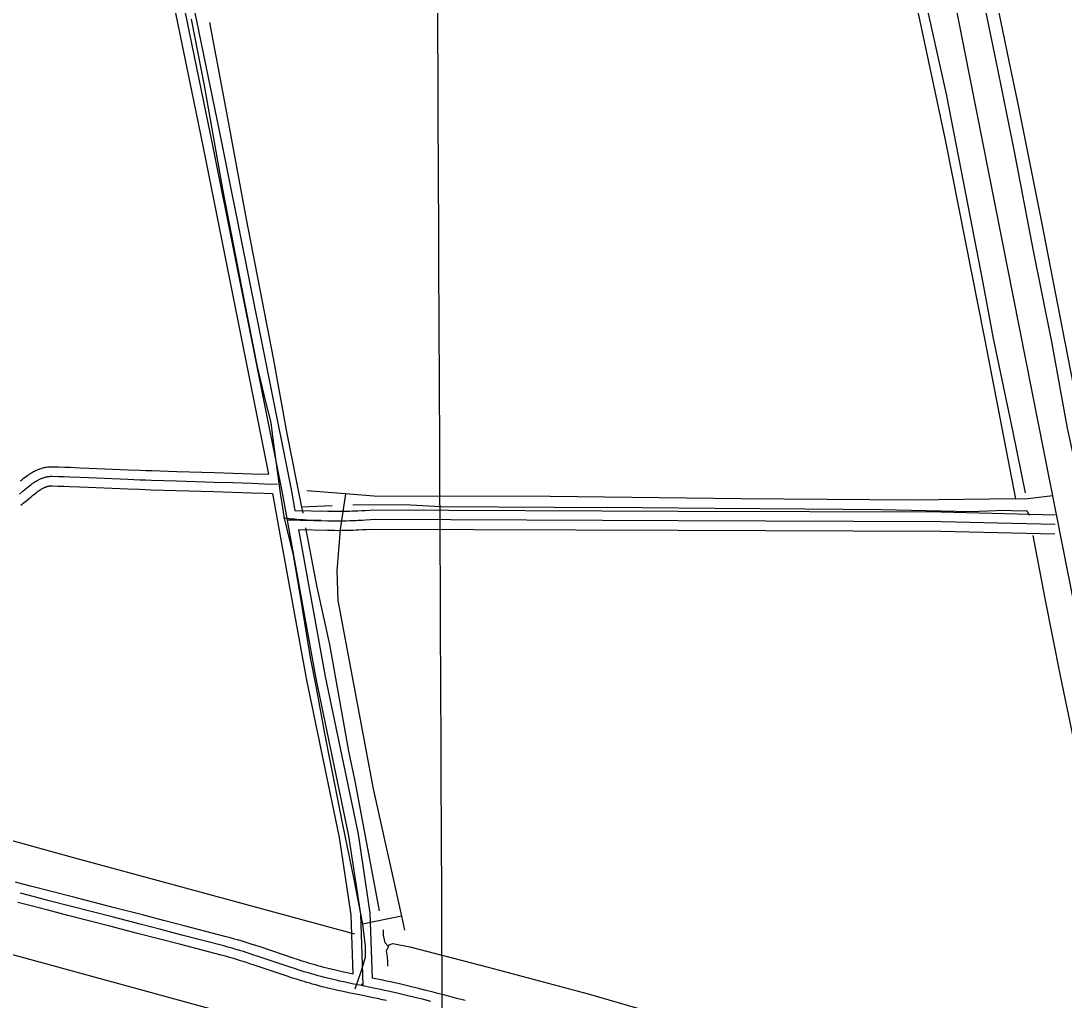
# Model space of a CAD drawing. Extents: x 3424494 to 3462436, y 522220 to 547718.
# Drawn here: x 3443777 to 3445419, y 531186 to 532726 of the extents above; entities that cross this region are included whole.
import ezdxf

# ---------------------------------------------------------------- set-up
doc = ezdxf.new("R2010")
doc.units = 0
for name, color, linetype in [('V-DTCH-CNTR', 7, 'Continuous'), ('V-GRID-MAJR', 7, 'Continuous'), ('V-ROAD-CNTR', 7, 'Continuous'), ('V-TOPO-SHOR', 7, 'Continuous')]:
    doc.layers.add(name, color=color, linetype=linetype)

msp = doc.modelspace()

# ---------------------------------------------------------------- linework, layer by layer
at = {"layer": 'V-DTCH-CNTR'}
msp.add_line((3444376.311, 531317.915), (3444314.748, 531305.041), dxfattribs=at)
for points in [[(3445169.311, 533473.191), (3445188.802, 533353.422), (3445239.4790000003, 533115.151), (3445282.168, 532904.447), (3445332.125, 532662.746), (3445346.592, 532593.196), (3445383.347, 532409.349), (3445416.136, 532242.036), (3445446.946, 532083.674), (3445477.045, 531922.5700000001), (3445504.724, 531796.54), (3445543.906, 531578.31), (3445602.715, 531254.74), (3445646.708, 531036.462)], [(3445188.648, 532740.562), (3445232.4790000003, 532536.442), (3445293.848, 532226.356), (3445342.346, 531974.03)], [(3444045.162, 532728.876), (3444065.578, 532624.623), (3444094.842, 532461.6630000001), (3444127.9930000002, 532288.136), (3444149.057, 532181.904), (3444162.543, 532127.12), (3444170.897, 532094.1190000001), (3444173.3910000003, 532072.355), (3444185.339, 531983.314), (3444191.676, 531943.734), (3444205.799, 531885.653), (3444215.969, 531827.596), (3444232.441, 531724.686), (3444242.02, 531677.179), (3444255.395, 531605.261), (3444283.469, 531462.082), (3444301.364, 531375.637), (3444314.748, 531305.041), (3444319.139, 531270.743), (3444319.026, 531252.952), (3444312.288, 531229.93), (3444302.8880000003, 531202.973)], [(3445342.346, 531974.03), (3445180.87, 531972.029), (3444910.0810000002, 531974.237), (3444610.49, 531977.905), (3444332.977, 531978.5970000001), (3444288.321, 531982.196), (3444227.262, 531987.115)], [(3444288.321, 531982.196), (3444279.883, 531925.824), (3444274.523, 531861.134), (3444276.0470000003, 531814.143), (3444331.626, 531517.93), (3444376.311, 531317.915), (3444381.208, 531295.991)], [(3445342.346, 531974.03), (3445362.091, 531974.63), (3445401.093, 531979.378)]]:
    msp.add_lwpolyline(points, dxfattribs=at)
at = {"layer": 'V-GRID-MAJR'}
msp.add_spline([(3444456.228, 527681.72), (3444428.916, 533739.1900000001), (3444401.588, 539800.129), (3444374.2600000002, 545861.083), (3444374.244, 545864.536)], degree=3, dxfattribs=at)
at = {"layer": 'V-ROAD-CNTR'}
for points in [[(3444363.01923607, 537177.7766181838), (3444386.2171896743, 537116.404740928), (3444508.6879447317, 536456.3550610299), (3445127.08270794, 533363.1002475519), (3445618.3037254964, 530878.5952165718), (3445629.659702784, 530808.72135632)], [(3444191.2835795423, 536720.768532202), (3444192.060577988, 536699.1485754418), (3444095.251771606, 535678.8736159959), (3444011.058939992, 534809.9423538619), (3443959.038044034, 534258.5164567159), (3443928.97010417, 533956.644060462), (3443905.8681503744, 533714.1055455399), (3443890.4561811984, 533556.75586024), (3443897.412167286, 533488.6159965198), (3444003.3549554, 532897.0501796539), (3444078.281805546, 532532.656908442), (3444188.390585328, 531983.70900634), (3444241.727478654, 531691.823590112), (3444293.168375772, 531444.3140851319), (3444311.687338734, 531321.1383314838), (3444315.4523312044, 531209.4375548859), (3444313.29433552, 531210.6835523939)], [(3444661.8766383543, 531011.5979505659), (3443260.0544420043, 531394.6671844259), (3441450.242061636, 531882.3722090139), (3439591.004780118, 532384.5932045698), (3437293.452375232, 533005.9159619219), (3435088.6957847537, 533601.6447704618), (3433157.1436478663, 534128.9857157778)], [(3443881.3271994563, 533498.6189765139), (3443882.547197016, 533486.5290006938), (3443988.6239848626, 532894.2171853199), (3444063.5818349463, 532529.670914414), (3444167.232627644, 532012.9189479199)], [(3443911.5031391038, 533498.277977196), (3443912.277137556, 533490.7029923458), (3444018.085925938, 532899.8831739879), (3444092.981776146, 532535.6429024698), (3444203.1225558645, 531986.5320006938), (3444208.687544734, 531956.0790616)], [(3443776.797408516, 532002.799968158), (3443779.2724035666, 532004.7959641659), (3443781.6393988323, 532006.6579604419), (3443783.909394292, 532008.3879569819), (3443786.0893899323, 532009.9889537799), (3443788.1743857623, 532011.45895084), (3443790.1743817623, 532012.8109481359), (3443792.0923779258, 532014.046945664), (3443793.9293742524, 532015.1739434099), (3443795.6923707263, 532016.2019413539), (3443797.374367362, 532017.1289394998), (3443798.981364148, 532017.9689378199), (3443800.5223610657, 532018.7299362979), (3443801.991358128, 532019.412934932), (3443803.39035533, 532020.0259337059), (3443804.721352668, 532020.5749326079), (3443805.9833501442, 532021.064931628), (3443807.261347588, 532021.530930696), (3443809.49034313, 532022.2679292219), (3443811.5553389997, 532022.86392803), (3443813.3923353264, 532023.32392711), (3443815.0253320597, 532023.6799263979), (3443816.484329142, 532023.954925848), (3443817.847326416, 532024.1749254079), (3443820.0113220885, 532024.4529248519), (3443821.757318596, 532024.609924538), (3443823.143315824, 532024.6939243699), (3443825.078311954, 532024.7529242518), (3443826.954308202, 532024.7379242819), (3443836.894288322, 532024.455924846), (3443846.091269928, 532024.1619254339), (3443854.71525268, 532023.8599260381), (3443870.846220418, 532023.241927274), (3443884.958192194, 532022.6569284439), (3443934.22009367, 532020.5049327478), (3443946.5020691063, 532019.9909337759), (3443964.926032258, 532019.27393521), (3443974.1140138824, 532018.949935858), (3443983.3129954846, 532018.65393645), (3444022.72991665, 532017.477938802), (3444081.895798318, 532015.7349422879), (3444111.49973911, 532014.8209441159), (3444141.1106798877, 532013.8479460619), (3444167.232627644, 532012.9189479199)], [(3443775.0214120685, 531981.8310100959), (3443781.12039987, 531986.9039999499), (3443783.779394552, 531989.1189955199), (3443786.273389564, 531991.1719914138), (3443788.617384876, 531993.0629876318), (3443790.8213804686, 531994.795984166), (3443792.896376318, 531996.376981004), (3443794.852372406, 531997.8139781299), (3443796.6973687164, 531999.114975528), (3443798.437365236, 532000.290973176), (3443800.079361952, 532001.3489710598), (3443801.6283588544, 532002.2999691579), (3443803.0913559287, 532003.151967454), (3443804.472353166, 532003.91396593), (3443805.7753505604, 532004.5949645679), (3443807.0053481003, 532005.2019633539), (3443808.166345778, 532005.7419622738), (3443809.261343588, 532006.221961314), (3443810.2943415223, 532006.6479604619), (3443811.268339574, 532007.0259597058), (3443812.1863377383, 532007.3609590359), (3443813.9233342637, 532007.9349578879), (3443815.459331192, 532008.3779570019), (3443816.8153284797, 532008.717956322), (3443818.012326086, 532008.9789557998), (3443819.068323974, 532009.177955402), (3443819.998322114, 532009.327955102), (3443821.64031883, 532009.53895468), (3443822.8843163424, 532009.6509544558), (3443823.8243144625, 532009.7079543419), (3443825.247311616, 532009.7509542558), (3443826.684308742, 532009.739954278), (3443836.441289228, 532009.4629548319), (3443845.589270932, 532009.1699554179), (3443854.166253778, 532008.8699560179), (3443870.248221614, 532008.2539572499), (3443884.32019347, 532007.670958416), (3443933.579094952, 532005.51896272), (3443945.8960703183, 532005.002963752), (3443964.371033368, 532004.2839651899), (3443973.609014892, 532003.9589658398), (3443982.847996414, 532003.6609664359), (3444022.285917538, 532002.4849687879), (3444081.443799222, 532000.7419722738), (3444111.0217400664, 531999.8289740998), (3444140.597680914, 531998.8569760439), (3444160.778640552, 531998.1389774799), (3444180.9586001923, 531997.3679790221)], [(3443777.4164072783, 531964.5820445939), (3443779.2544036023, 531965.9980417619), (3443781.1033999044, 531967.455038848), (3443784.536393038, 531970.235033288), (3443790.716380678, 531975.3750230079), (3443793.3463754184, 531977.566018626), (3443795.749370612, 531979.54401467), (3443797.962366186, 531981.330011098), (3443800.0033621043, 531982.9340078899), (3443801.883358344, 531984.3660050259), (3443803.61535488, 531985.6390024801), (3443805.2203516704, 531986.771000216), (3443806.70034871, 531987.7709982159), (3443808.066345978, 531988.6509964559), (3443809.3273434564, 531989.425994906), (3443810.49034113, 531990.1019935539), (3443811.57033897, 531990.6989923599), (3443812.569336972, 531991.2209913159), (3443813.488335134, 531991.6739904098), (3443814.3413334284, 531992.070989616), (3443815.1323318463, 531992.4179889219), (3443815.867330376, 531992.7209883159), (3443816.5533290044, 531992.9869877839), (3443817.111327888, 531993.190987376), (3443818.356325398, 531993.6019865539), (3443819.3633233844, 531993.8919859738), (3443820.2383216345, 531994.111985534), (3443820.999320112, 531994.2779852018), (3443821.6523188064, 531994.4009849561), (3443822.149317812, 531994.4809847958), (3443823.269315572, 531994.6249845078), (3443824.011314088, 531994.6919843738), (3443824.5053131, 531994.721984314), (3443825.4163112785, 531994.7489842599), (3443826.4143092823, 531994.7419842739), (3443835.988290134, 531994.469984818), (3443845.0872719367, 531994.1779854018), (3443853.617254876, 531993.8799859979), (3443869.65022281, 531993.265987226), (3443883.682194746, 531992.6849883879), (3443932.9380962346, 531990.532992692), (3443945.2900715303, 531990.0149937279), (3443963.816034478, 531989.2939951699), (3443973.104015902, 531988.967995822), (3443982.3829973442, 531988.6679964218), (3444021.841918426, 531987.4919987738), (3444080.991800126, 531985.7490022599), (3444110.5437410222, 531984.8370040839), (3444140.0846819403, 531983.866006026), (3444160.225641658, 531983.1490074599), (3444173.3366154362, 531982.6490084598)], [(3444173.3366154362, 531982.6490084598), (3444185.0165920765, 531918.7321362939)], [(3444190.705580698, 531944.2660852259), (3444195.4485712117, 531943.7670862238), (3444199.8955623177, 531943.326087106), (3444204.06455398, 531942.9370878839), (3444207.972546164, 531942.593088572), (3444215.302531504, 531942.0030897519), (3444221.716518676, 531941.543090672), (3444227.32950745, 531941.185091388), (3444232.240497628, 531940.9040919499), (3444236.53948903, 531940.6840923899), (3444244.061473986, 531940.35409305), (3444249.7034627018, 531940.1520934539), (3444196.128569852, 531941.365091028), (3444260.28444154, 531939.8800939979), (3444266.6334288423, 531939.782094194), (3444270.9104202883, 531939.7450942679), (3444274.921412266, 531939.7340942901), (3444282.4423972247, 531939.7730942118), (3444289.023384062, 531939.873094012), (3444294.7833725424, 531940.0100937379), (3444299.823362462, 531940.1670934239), (3444304.2333536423, 531940.3340930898), (3444308.0923459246, 531940.5010927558), (3444314.8443324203, 531940.8440920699), (3444319.9083222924, 531941.1420914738), (3444327.5023071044, 531941.6540904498), (3444335.0952919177, 531942.245089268)], [(3444208.687544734, 531956.0780616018), (3444260.573440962, 531954.877064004), (3444266.8144284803, 531954.7810641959), (3444270.9954201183, 531954.7450642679), (3444274.903412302, 531954.7340642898), (3444282.2893975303, 531954.772064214), (3444288.7313846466, 531954.8700640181), (3444294.3713733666, 531955.00406375), (3444299.306363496, 531955.158063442), (3444303.6253548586, 531955.3220631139), (3444307.387347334, 531955.485062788), (3444314.023334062, 531955.822062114), (3444318.963324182, 531956.112061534), (3444326.4153092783, 531956.6150605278), (3444330.8393004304, 531956.95905984)], [(3444330.8393004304, 531956.95905984), (3444811.919338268, 531954.9560638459), (3445225.6705107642, 531953.6800663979), (3445405.101151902, 531949.2560752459)], [(3444214.19453372, 531925.9431218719), (3444259.995442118, 531924.883123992), (3444266.4524292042, 531924.783124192), (3444270.825420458, 531924.7451242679), (3444274.93941223, 531924.7341242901), (3444282.5953969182, 531924.7741242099), (3444289.315383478, 531924.8761240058), (3444295.1953717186, 531925.0161237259), (3444300.3403614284, 531925.1761234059), (3444304.841352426, 531925.3461230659), (3444308.797344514, 531925.5171227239), (3444315.6653307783, 531925.866122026), (3444320.853320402, 531926.172121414), (3444328.5893049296, 531926.6931203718)], [(3444328.5893049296, 531926.6931203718), (3444811.801338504, 531924.9561238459), (3445225.2545115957, 531923.6821263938), (3445404.3611533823, 531919.266135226)], [(3444335.0952919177, 531942.245089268), (3444811.860338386, 531939.9560938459), (3445225.46251118, 531938.681096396), (3445404.7311526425, 531934.2611052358)], [(3444185.0165920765, 531918.7321362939), (3444227.0045081, 531688.9485958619), (3444278.3974053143, 531441.6710904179), (3444296.725368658, 531319.7663342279), (3444299.8683623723, 531226.5265207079)], [(3444214.19453372, 531925.9441218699), (3444256.4504492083, 531694.698584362), (3444307.93934623, 531446.957079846), (3444326.6493088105, 531322.5103287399), (3444330.0913019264, 531220.3965329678)], [(3444265.5904309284, 531234.1845053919), (3444258.831444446, 531235.876502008), (3444253.947454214, 531237.152499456), (3444249.2154636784, 531238.432496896), (3444244.6344728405, 531239.7104943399), (3444240.19948171, 531240.982491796), (3444235.9054902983, 531242.243489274), (3444231.7444986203, 531243.4934867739), (3444227.728506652, 531244.721484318), (3444219.89952231, 531247.1724794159), (3444212.575536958, 531249.527474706), (3444205.7305506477, 531251.7724702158), (3444153.777654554, 531269.2684352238), (3444147.185667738, 531271.434430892), (3444141.416679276, 531273.302427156), (3444136.3516894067, 531274.9154239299), (3444131.890698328, 531276.312421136), (3444124.103713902, 531278.6924163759), (3444118.217725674, 531280.4364128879), (3444113.7677345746, 531281.7194103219), (3444107.1067478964, 531283.5814065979), (3444100.4397612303, 531285.36540303), (3444034.528893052, 531302.56536863), (3444001.57995895, 531311.1293515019), (3443968.621024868, 531319.668334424), (3443924.5721129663, 531331.0283117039), (3443858.5072450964, 531348.022277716), (3443825.4913111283, 531356.533260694), (3443792.5073770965, 531365.0732436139), (3443780.358401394, 531368.267237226), (3443768.998424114, 531371.323231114)], [(3444261.9454382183, 531219.633534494), (3444255.11445188, 531221.344531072), (3444250.0934619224, 531222.65552845), (3444245.2414716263, 531223.9685258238), (3444240.552481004, 531225.2765232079), (3444236.0184900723, 531226.5765206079), (3444231.63449884, 531227.8645180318), (3444227.3945073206, 531229.137515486), (3444223.293515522, 531230.3915129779), (3444215.362531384, 531232.8755080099), (3444207.9435462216, 531235.2605032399), (3444200.9995601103, 531237.5374986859), (3444149.041664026, 531255.0354636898), (3444142.533677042, 531257.1744594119), (3444136.831688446, 531259.0204557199), (3444131.83469844, 531260.611452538), (3444127.4567071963, 531261.9824497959), (3444119.7807225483, 531264.328445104), (3444114.0087340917, 531266.038441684), (3444109.6707427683, 531267.2894391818), (3444103.148755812, 531269.1124355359), (3444096.6067688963, 531270.863432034), (3444030.748900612, 531288.0493976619), (3443997.8119664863, 531296.6103805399), (3443964.8670323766, 531305.1453634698), (3443920.831120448, 531316.502340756), (3443854.766252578, 531333.4963067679), (3443821.739318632, 531342.0102897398), (3443788.7203846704, 531350.5592726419), (3443776.5034091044, 531353.7712662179)], [(3444258.300445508, 531205.0825635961), (3444251.397459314, 531206.8125601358), (3444246.23946963, 531208.1585574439), (3444241.2674795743, 531209.5045547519), (3444236.470489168, 531210.8425520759), (3444231.8374984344, 531212.1705494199), (3444227.3635073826, 531213.48554679), (3444223.04451602, 531214.7815441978), (3444218.8585243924, 531216.0615416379), (3444210.825540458, 531218.578536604), (3444203.3115554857, 531220.9935317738), (3444196.268569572, 531223.3025271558), (3444144.305673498, 531240.802492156), (3444137.881686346, 531242.914487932), (3444132.2466976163, 531244.7384842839), (3444127.317707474, 531246.3074811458), (3444123.022716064, 531247.652478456), (3444115.457731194, 531249.9644738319), (3444109.79974251, 531251.64047048), (3444105.5737509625, 531252.8594680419), (3444099.190763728, 531254.643464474), (3444092.773776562, 531256.3614610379), (3444026.968908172, 531273.5334266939), (3443994.043974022, 531282.0914095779), (3443961.1130398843, 531290.6223925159), (3443917.09012793, 531301.976369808), (3443851.0252600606, 531318.97033582), (3443817.9873261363, 531327.4873187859), (3443784.9333922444, 531336.0453016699), (3443772.648416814, 531339.2752952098)], [(3444299.8683623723, 531226.5265207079), (3444290.7663805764, 531228.442516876), (3444282.717396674, 531230.197513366), (3444276.710408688, 531231.5525106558), (3444272.236417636, 531232.59050858), (3444265.443431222, 531234.2195053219)], [(3444476.2860095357, 531184.9476038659), (3444463.396035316, 531188.4475968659), (3444452.11905787, 531191.4455908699), (3444442.2450776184, 531194.024585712), (3444433.600094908, 531196.248581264), (3444426.0231100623, 531198.1745774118), (3444412.7831365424, 531201.4895707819), (3444402.831156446, 531203.9425658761), (3444387.916186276, 531207.5615586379), (3444372.9682161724, 531211.129551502), (3444365.736230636, 531212.8085481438), (3444358.9392442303, 531214.3295451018), (3444352.573256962, 531215.7135423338), (3444346.601268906, 531216.9805397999), (3444330.0913019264, 531220.3965329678)], [(3444352.477257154, 531185.0336036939), (3444346.273269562, 531186.381600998), (3444340.447281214, 531187.6185985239), (3444329.4433032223, 531189.8965939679), (3444310.0683419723, 531193.816586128), (3444295.4693711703, 531196.7955801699), (3444284.4803931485, 531199.1085755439), (3444276.2214096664, 531200.9095719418), (3444270.0184220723, 531202.308569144), (3444265.3484314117, 531203.3925669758), (3444258.4474452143, 531205.0475636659)], [(3444422.3541174, 531183.6306065), (3444409.167143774, 531186.9315998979), (3444399.2681635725, 531189.371595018), (3444384.406193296, 531192.977587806), (3444369.5302230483, 531196.528580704), (3444362.402237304, 531198.183577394), (3444355.7082506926, 531199.6815743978), (3444349.423263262, 531201.047571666), (3444343.5242750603, 531202.299569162), (3444332.451297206, 531204.5915645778), (3444313.055335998, 531208.5165567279), (3444298.513365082, 531211.4835507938), (3444287.6233868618, 531213.7755462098), (3444279.46940317, 531215.5535426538), (3444273.36441538, 531216.9305398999), (3444268.792424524, 531217.9915377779), (3444261.9454382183, 531219.633534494)]]:
    msp.add_lwpolyline(points, dxfattribs=at)
at = {"layer": 'V-TOPO-SHOR'}
msp.add_line((3444267.2060000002, 531963.112), (3444219.049, 531961.2), dxfattribs=at)
for points in [[(3445062.616, 533481.803), (3445086.305, 533352.916), (3445115.352, 533205.3), (3445141.13, 533077.777), (3445174.126, 532908.682), (3445199.722, 532761.791), (3445233.577, 532610.674), (3445264.596, 532451.9720000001), (3445290.968, 532314.068), (3445307.44, 532226.754), (3445338.562, 532079.1190000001), (3445357.723, 531983.48)], [(3445147.555, 533472.1140000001), (3445157.054, 533429.425), (3445182.0640000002, 533297.708), (3445201.417, 533201.044), (3445231.5640000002, 533052.241), (3445259.968, 532914.044), (3445279.995, 532815.762), (3445313.0270000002, 532655.416), (3445339.8740000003, 532523.2220000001), (3445369.953, 532367.279), (3445399.207, 532221.478), (3445423.947, 532085.386), (3445451.093, 531960.559), (3445476.64, 531812.257)], [(3444074.272, 532723.518), (3444102.661, 532573.042), (3444131.7, 532414.17), (3444174.333, 532195.794), (3444195.255, 532079.617), (3444219.049, 531961.2), (3444220.995, 531951.525)], [(3444299.785, 531964.6630000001), (3444381.238, 531965.279), (3444438.3370000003, 531962.093)], [(3444438.3370000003, 531962.093), (3444617.225, 531961.077), (3444754.728, 531960.45), (3444869.535, 531959.371), (3445011.044, 531958.705), (3445131.855, 531957.568), (3445272.004, 531954.247), (3445325.428, 531956.4130000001), (3445347.448, 531955.541), (3445358.8000000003, 531956.1), (3445360.791, 531954.746), (3445363.404, 531948.715)], [(3444225.04, 531928.432), (3444243.316, 531835.34), (3444263.005, 531745.035), (3444292.683, 531577.075), (3444302.866, 531530.171)], [(3445369.7770000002, 531916.613), (3445388.8710000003, 531817.639), (3445413.09, 531695.92), (3445443.735, 531547.442), (3445467.4590000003, 531443.752), (3445484.682, 531358.813), (3445505.7600000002, 531257.818), (3445528.651, 531136.781), (3445543.823, 531046.522), (3445548.8850000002, 531017.102), (3445550.73, 531000.399), (3445550.864, 530994.04)], [(3442529.019, 531771.801), (3442597.105, 531752.5700000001), (3442722.87, 531719.742), (3442798.597, 531698.376), (3442883.362, 531675.557), (3443002.867, 531642.772), (3443075.815, 531622.118), (3443157.112, 531601.409), (3443236.3200000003, 531580.02), (3443324.571, 531557.877), (3443369.7290000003, 531545.056), (3443413.472, 531528.7660000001), (3443437.7970000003, 531523.042), (3443467.683, 531516.587), (3443547.59, 531495.888), (3443742.129, 531442.433), (3443858.157, 531410.367), (3444024.213, 531365.449), (3444302.128, 531289.884)], [(3444302.866, 531530.171), (3444338.46, 531340.258), (3444340.997, 531326.2170000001)], [(3444347.389, 531296.12), (3444347.315, 531288.108), (3444349.2490000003, 531280.747), (3444349.8710000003, 531276.0700000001), (3444355.727, 531270.071)], [(3444354.7460000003, 531239.05), (3444354.809, 531245.946), (3444354.193, 531253.5380000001), (3444352.904, 531263.202), (3444355.727, 531270.071), (3444357.131, 531272.816), (3444362.667, 531274.833), (3444389.5100000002, 531269.754), (3444512.636, 531237.5650000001), (3444670.146, 531195.399), (3444780.17, 531163.336), (3444885.401, 531134.764), (3444969.324, 531113.287), (3445031.904, 531095.459), (3445085.572, 531083.232), (3445160.597, 531068.734), (3445254.178, 531047.857), (3445420.734, 531014.571), (3445479.919, 531002.291), (3445504.02, 530998.617), (3445517.788, 530996.42), (3445531.571, 530995.598), (3445546.741, 530995.457), (3445550.864, 530994.04)]]:
    msp.add_lwpolyline(points, dxfattribs=at)

doc.saveas('drawing.dxf')
